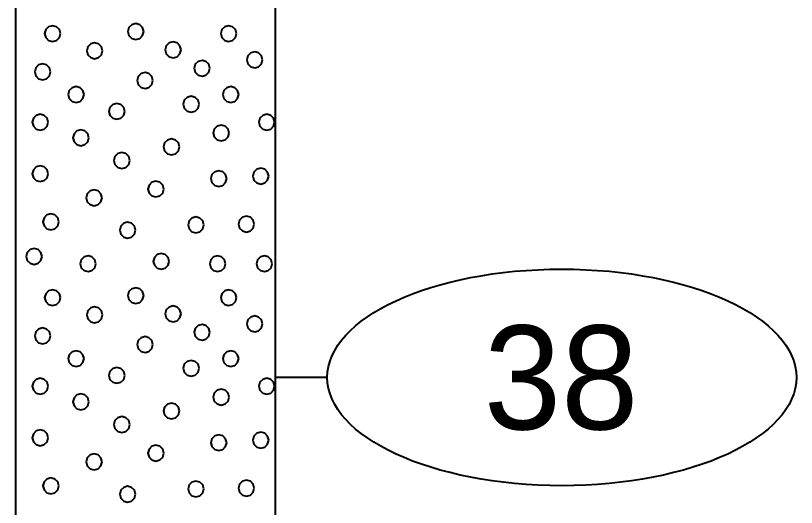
# Model space of a CAD drawing. Extents: x -582 to 653, y -817 to -3.
# Drawn here: x -437.98 to -430.46, y -243.79 to -239.06 of the extents above; entities that cross this region are included whole.
import ezdxf
from ezdxf.enums import TextEntityAlignment as Align

# ---------------------------------------------------------------- set-up
doc = ezdxf.new("R2010")
doc.units = 0
doc.header["$LTSCALE"] = 0.4
doc.layers.add('27', color=7, linetype='Continuous', lineweight=40)

msp = doc.modelspace()

# ---------------------------------------------------------------- linework, layer by layer
at = {"layer": '27'}
for p, q in [((-437.9772, -233.9387), (-437.9772, -244.9387)), ((-435.4772, -244.9387), (-435.4772, -233.9387)), ((-434.9771, -242.5387), (-435.4771, -242.5387))]:
    msp.add_line(p, q, dxfattribs=at)
for points in [[(-437.5453, -239.2314), (-437.5555, -239.1933), (-437.5834, -239.1654), (-437.6215, -239.1552), (-437.6596, -239.1654), (-437.6875, -239.1933), (-437.6977, -239.2314), (-437.6875, -239.2695), (-437.6596, -239.2974), (-437.6215, -239.3076), (-437.5834, -239.2974), (-437.5555, -239.2695)], [(-436.7443, -239.2118), (-436.7545, -239.1737), (-436.7824, -239.1458), (-436.8205, -239.1356), (-436.8586, -239.1458), (-436.8865, -239.1737), (-436.8967, -239.2118), (-436.8865, -239.2499), (-436.8586, -239.2778), (-436.8205, -239.288), (-436.7824, -239.2778), (-436.7545, -239.2499)], [(-435.8506, -239.2314), (-435.8608, -239.1933), (-435.8887, -239.1654), (-435.9268, -239.1552), (-435.9649, -239.1654), (-435.9928, -239.1933), (-436.003, -239.2314), (-435.9928, -239.2695), (-435.9649, -239.2974), (-435.9268, -239.3076), (-435.8887, -239.2974), (-435.8608, -239.2695)], [(-437.1403, -239.3966), (-437.1505, -239.3585), (-437.1784, -239.3306), (-437.2165, -239.3204), (-437.2546, -239.3306), (-437.2825, -239.3585), (-437.2927, -239.3966), (-437.2825, -239.4347), (-437.2546, -239.4626), (-437.2165, -239.4728), (-437.1784, -239.4626), (-437.1505, -239.4347)], [(-436.3852, -239.3876), (-436.3954, -239.3495), (-436.4233, -239.3217), (-436.4614, -239.3114), (-436.4995, -239.3217), (-436.5274, -239.3495), (-436.5376, -239.3876), (-436.5274, -239.4257), (-436.4995, -239.4536), (-436.4614, -239.4638), (-436.4233, -239.4536), (-436.3954, -239.4257)], [(-435.5998, -239.4835), (-435.61, -239.4454), (-435.6379, -239.4175), (-435.676, -239.4073), (-435.7141, -239.4175), (-435.742, -239.4454), (-435.7522, -239.4835), (-435.742, -239.5216), (-435.7141, -239.5495), (-435.676, -239.5597), (-435.6379, -239.5495), (-435.61, -239.5216)], [(-436.107, -239.5649), (-436.1172, -239.5268), (-436.1451, -239.4989), (-436.1832, -239.4887), (-436.2213, -239.4989), (-436.2492, -239.5268), (-436.2594, -239.5649), (-436.2492, -239.603), (-436.2213, -239.6309), (-436.1832, -239.6411), (-436.1451, -239.6309), (-436.1172, -239.603)], [(-437.6414, -239.5992), (-437.6516, -239.5611), (-437.6795, -239.5332), (-437.7176, -239.523), (-437.7557, -239.5332), (-437.7836, -239.5611), (-437.7938, -239.5992), (-437.7836, -239.6373), (-437.7557, -239.6652), (-437.7176, -239.6754), (-437.6795, -239.6652), (-437.6516, -239.6373)], [(-436.6554, -239.6824), (-436.6656, -239.6443), (-436.6935, -239.6164), (-436.7316, -239.6062), (-436.7697, -239.6164), (-436.7975, -239.6443), (-436.8078, -239.6824), (-436.7975, -239.7205), (-436.7697, -239.7484), (-436.7316, -239.7586), (-436.6935, -239.7484), (-436.6656, -239.7205)], [(-437.3185, -239.8179), (-437.3287, -239.7798), (-437.3566, -239.7519), (-437.3947, -239.7417), (-437.4328, -239.7519), (-437.4607, -239.7798), (-437.4709, -239.8179), (-437.4607, -239.856), (-437.4328, -239.8839), (-437.3947, -239.8941), (-437.3566, -239.8839), (-437.3287, -239.856)], [(-435.8299, -239.8179), (-435.8401, -239.7798), (-435.868, -239.7519), (-435.9061, -239.7417), (-435.9442, -239.7519), (-435.9721, -239.7798), (-435.9823, -239.8179), (-435.9721, -239.856), (-435.9442, -239.8839), (-435.9061, -239.8941), (-435.868, -239.8839), (-435.8401, -239.856)], [(-436.2113, -239.9107), (-436.2215, -239.8726), (-436.2494, -239.8447), (-436.2875, -239.8345), (-436.3256, -239.8447), (-436.3534, -239.8726), (-436.3637, -239.9107), (-436.3534, -239.9488), (-436.3256, -239.9767), (-436.2875, -239.9869), (-436.2494, -239.9767), (-436.2215, -239.9488)], [(-436.927, -239.9793), (-436.9372, -239.9412), (-436.9651, -239.9133), (-437.0032, -239.9031), (-437.0413, -239.9133), (-437.0692, -239.9412), (-437.0794, -239.9793), (-437.0692, -240.0174), (-437.0413, -240.0453), (-437.0032, -240.0555), (-436.9651, -240.0453), (-436.9372, -240.0174)], [(-437.6643, -240.0836), (-437.6745, -240.0455), (-437.7024, -240.0176), (-437.7405, -240.0074), (-437.7786, -240.0176), (-437.8065, -240.0455), (-437.8167, -240.0836), (-437.8065, -240.1217), (-437.7786, -240.1496), (-437.7405, -240.1598), (-437.7024, -240.1496), (-437.6745, -240.1217)], [(-435.4841, -240.0836), (-435.4943, -240.0455), (-435.5222, -240.0176), (-435.5603, -240.0074), (-435.5984, -240.0176), (-435.6263, -240.0455), (-435.6365, -240.0836), (-435.6263, -240.1217), (-435.5984, -240.1496), (-435.5603, -240.1598), (-435.5222, -240.1496), (-435.4943, -240.1217)], [(-437.2728, -240.2336), (-437.283, -240.1955), (-437.3109, -240.1676), (-437.349, -240.1574), (-437.3871, -240.1676), (-437.415, -240.1955), (-437.4252, -240.2336), (-437.415, -240.2717), (-437.3871, -240.2996), (-437.349, -240.3098), (-437.3109, -240.2996), (-437.283, -240.2717)], [(-435.9227, -240.1878), (-435.9329, -240.1497), (-435.9608, -240.1218), (-435.9989, -240.1116), (-436.037, -240.1218), (-436.0649, -240.1497), (-436.0751, -240.1878), (-436.0649, -240.2259), (-436.037, -240.2538), (-435.9989, -240.264), (-435.9608, -240.2538), (-435.9329, -240.2259)], [(-436.4007, -240.3213), (-436.4109, -240.2832), (-436.4388, -240.2553), (-436.4769, -240.2451), (-436.515, -240.2553), (-436.5429, -240.2832), (-436.5531, -240.3213), (-436.5429, -240.3594), (-436.515, -240.3873), (-436.4769, -240.3975), (-436.4388, -240.3873), (-436.4109, -240.3594)], [(-436.8787, -240.4522), (-436.8889, -240.4141), (-436.9168, -240.3863), (-436.9549, -240.376), (-436.993, -240.3863), (-437.0209, -240.4141), (-437.0311, -240.4522), (-437.0209, -240.4903), (-436.993, -240.5182), (-436.9549, -240.5284), (-436.9168, -240.5182), (-436.8889, -240.4903)], [(-437.6643, -240.5794), (-437.6745, -240.5413), (-437.7024, -240.5134), (-437.7405, -240.5032), (-437.7786, -240.5134), (-437.8065, -240.5413), (-437.8167, -240.5794), (-437.8065, -240.6175), (-437.7786, -240.6454), (-437.7405, -240.6556), (-437.7024, -240.6454), (-437.6745, -240.6175)], [(-435.9456, -240.6264), (-435.9558, -240.5883), (-435.9837, -240.5604), (-436.0218, -240.5502), (-436.0599, -240.5604), (-436.0877, -240.5883), (-436.098, -240.6264), (-436.0877, -240.6645), (-436.0599, -240.6924), (-436.0218, -240.7026), (-435.9837, -240.6924), (-435.9558, -240.6645)], [(-435.5413, -240.6023), (-435.5515, -240.5642), (-435.5794, -240.5363), (-435.6175, -240.5261), (-435.6556, -240.5363), (-435.6835, -240.5642), (-435.6937, -240.6023), (-435.6835, -240.6404), (-435.6556, -240.6682), (-435.6175, -240.6785), (-435.5794, -240.6682), (-435.5515, -240.6404)], [(-436.5507, -240.7268), (-436.5609, -240.6887), (-436.5888, -240.6608), (-436.6269, -240.6506), (-436.665, -240.6608), (-436.6929, -240.6887), (-436.7031, -240.7268), (-436.6929, -240.7649), (-436.665, -240.7928), (-436.6269, -240.803), (-436.5888, -240.7928), (-436.5609, -240.7649)], [(-437.1456, -240.8107), (-437.1558, -240.7726), (-437.1837, -240.7448), (-437.2218, -240.7345), (-437.2599, -240.7448), (-437.2878, -240.7726), (-437.298, -240.8107), (-437.2878, -240.8488), (-437.2599, -240.8767), (-437.2218, -240.8869), (-437.1837, -240.8767), (-437.1558, -240.8488)], [(-437.5613, -241.0421), (-437.5715, -241.004), (-437.5994, -240.9761), (-437.6375, -240.9659), (-437.6756, -240.9761), (-437.7035, -241.004), (-437.7137, -241.0421), (-437.7035, -241.0802), (-437.6756, -241.1081), (-437.6375, -241.1183), (-437.5994, -241.1081), (-437.5715, -241.0802)], [(-436.1655, -241.0714), (-436.1757, -241.0333), (-436.2036, -241.0054), (-436.2417, -240.9952), (-436.2798, -241.0054), (-436.3077, -241.0333), (-436.3179, -241.0714), (-436.3077, -241.1095), (-436.2798, -241.1373), (-436.2417, -241.1476), (-436.2036, -241.1373), (-436.1757, -241.1095)], [(-435.6799, -241.0637), (-435.6901, -241.0256), (-435.718, -240.9977), (-435.7561, -240.9875), (-435.7942, -240.9977), (-435.8221, -241.0256), (-435.8323, -241.0637), (-435.8221, -241.1018), (-435.7942, -241.1297), (-435.7561, -241.1399), (-435.718, -241.1297), (-435.6901, -241.1018)], [(-436.8227, -241.1222), (-436.8329, -241.0841), (-436.8608, -241.0562), (-436.8989, -241.046), (-436.937, -241.0562), (-436.9649, -241.0841), (-436.9751, -241.1222), (-436.9649, -241.1603), (-436.937, -241.1882), (-436.8989, -241.1984), (-436.8608, -241.1882), (-436.8329, -241.1603)], [(-437.7228, -241.3752), (-437.733, -241.3371), (-437.7609, -241.3092), (-437.799, -241.299), (-437.8371, -241.3092), (-437.865, -241.3371), (-437.8752, -241.3752), (-437.865, -241.4133), (-437.8371, -241.4412), (-437.799, -241.4514), (-437.7609, -241.4412), (-437.733, -241.4133)], [(-437.2041, -241.4451), (-437.2143, -241.407), (-437.2422, -241.3791), (-437.2803, -241.3689), (-437.3184, -241.3791), (-437.3463, -241.407), (-437.3565, -241.4451), (-437.3463, -241.4832), (-437.3184, -241.5111), (-437.2803, -241.5213), (-437.2422, -241.5111), (-437.2143, -241.4832)], [(-436.4998, -241.4222), (-436.51, -241.3841), (-436.5379, -241.3562), (-436.576, -241.346), (-436.6141, -241.3562), (-436.642, -241.3841), (-436.6522, -241.4222), (-436.642, -241.4603), (-436.6141, -241.4882), (-436.576, -241.4984), (-436.5379, -241.4882), (-436.51, -241.4603)], [(-435.957, -241.4451), (-435.9672, -241.407), (-435.9951, -241.3791), (-436.0332, -241.3689), (-436.0713, -241.3791), (-436.0992, -241.407), (-436.1094, -241.4451), (-436.0992, -241.4832), (-436.0713, -241.5111), (-436.0332, -241.5213), (-435.9951, -241.5111), (-435.9672, -241.4832)], [(-435.507, -241.4451), (-435.5172, -241.407), (-435.5451, -241.3791), (-435.5832, -241.3689), (-435.6213, -241.3791), (-435.6492, -241.407), (-435.6594, -241.4451), (-435.6492, -241.4832), (-435.6213, -241.5111), (-435.5832, -241.5213), (-435.5451, -241.5111), (-435.5172, -241.4832)], [(-436.7443, -241.7518), (-436.7545, -241.7137), (-436.7824, -241.6858), (-436.8205, -241.6756), (-436.8586, -241.6858), (-436.8865, -241.7137), (-436.8967, -241.7518), (-436.8865, -241.7899), (-436.8586, -241.8178), (-436.8205, -241.828), (-436.7824, -241.8178), (-436.7545, -241.7899)], [(-437.5453, -241.7714), (-437.5555, -241.7333), (-437.5834, -241.7054), (-437.6215, -241.6952), (-437.6596, -241.7054), (-437.6875, -241.7333), (-437.6977, -241.7714), (-437.6875, -241.8095), (-437.6596, -241.8374), (-437.6215, -241.8476), (-437.5834, -241.8374), (-437.5555, -241.8095)], [(-435.8506, -241.7714), (-435.8608, -241.7333), (-435.8887, -241.7054), (-435.9268, -241.6952), (-435.9649, -241.7054), (-435.9928, -241.7333), (-436.003, -241.7714), (-435.9928, -241.8095), (-435.9649, -241.8374), (-435.9268, -241.8476), (-435.8887, -241.8374), (-435.8608, -241.8095)], [(-437.1403, -241.9366), (-437.1505, -241.8985), (-437.1784, -241.8706), (-437.2165, -241.8604), (-437.2546, -241.8706), (-437.2825, -241.8985), (-437.2927, -241.9366), (-437.2825, -241.9747), (-437.2546, -242.0026), (-437.2165, -242.0128), (-437.1784, -242.0026), (-437.1505, -241.9747)], [(-436.3852, -241.9276), (-436.3954, -241.8895), (-436.4233, -241.8617), (-436.4614, -241.8514), (-436.4995, -241.8617), (-436.5274, -241.8895), (-436.5376, -241.9276), (-436.5274, -241.9657), (-436.4995, -241.9936), (-436.4614, -242.0038), (-436.4233, -241.9936), (-436.3954, -241.9657)], [(-435.5998, -242.0235), (-435.61, -241.9854), (-435.6379, -241.9575), (-435.676, -241.9473), (-435.7141, -241.9575), (-435.742, -241.9854), (-435.7522, -242.0235), (-435.742, -242.0616), (-435.7141, -242.0895), (-435.676, -242.0997), (-435.6379, -242.0895), (-435.61, -242.0616)], [(-436.107, -242.1049), (-436.1172, -242.0668), (-436.1451, -242.0389), (-436.1832, -242.0287), (-436.2213, -242.0389), (-436.2492, -242.0668), (-436.2594, -242.1049), (-436.2492, -242.143), (-436.2213, -242.1709), (-436.1832, -242.1811), (-436.1451, -242.1709), (-436.1172, -242.143)], [(-437.6414, -242.1392), (-437.6516, -242.1011), (-437.6795, -242.0732), (-437.7176, -242.063), (-437.7557, -242.0732), (-437.7836, -242.1011), (-437.7938, -242.1392), (-437.7836, -242.1773), (-437.7557, -242.2052), (-437.7176, -242.2154), (-437.6795, -242.2052), (-437.6516, -242.1773)], [(-436.6554, -242.2224), (-436.6656, -242.1843), (-436.6935, -242.1564), (-436.7316, -242.1462), (-436.7697, -242.1564), (-436.7975, -242.1843), (-436.8078, -242.2224), (-436.7975, -242.2605), (-436.7697, -242.2884), (-436.7316, -242.2986), (-436.6935, -242.2884), (-436.6656, -242.2605)], [(-437.3185, -242.3579), (-437.3287, -242.3198), (-437.3566, -242.2919), (-437.3947, -242.2817), (-437.4328, -242.2919), (-437.4607, -242.3198), (-437.4709, -242.3579), (-437.4607, -242.396), (-437.4328, -242.4239), (-437.3947, -242.4341), (-437.3566, -242.4239), (-437.3287, -242.396)], [(-435.8299, -242.3579), (-435.8401, -242.3198), (-435.868, -242.2919), (-435.9061, -242.2817), (-435.9442, -242.2919), (-435.9721, -242.3198), (-435.9823, -242.3579), (-435.9721, -242.396), (-435.9442, -242.4239), (-435.9061, -242.4341), (-435.868, -242.4239), (-435.8401, -242.396)], [(-436.2113, -242.4507), (-436.2215, -242.4126), (-436.2494, -242.3847), (-436.2875, -242.3745), (-436.3256, -242.3847), (-436.3534, -242.4126), (-436.3637, -242.4507), (-436.3534, -242.4888), (-436.3256, -242.5167), (-436.2875, -242.5269), (-436.2494, -242.5167), (-436.2215, -242.4888)], [(-436.927, -242.5193), (-436.9372, -242.4812), (-436.9651, -242.4533), (-437.0032, -242.4431), (-437.0413, -242.4533), (-437.0692, -242.4812), (-437.0794, -242.5193), (-437.0692, -242.5574), (-437.0413, -242.5853), (-437.0032, -242.5955), (-436.9651, -242.5853), (-436.9372, -242.5574)], [(-437.6643, -242.6236), (-437.6745, -242.5855), (-437.7024, -242.5576), (-437.7405, -242.5474), (-437.7786, -242.5576), (-437.8065, -242.5855), (-437.8167, -242.6236), (-437.8065, -242.6617), (-437.7786, -242.6896), (-437.7405, -242.6998), (-437.7024, -242.6896), (-437.6745, -242.6617)], [(-435.4841, -242.6236), (-435.4943, -242.5855), (-435.5222, -242.5576), (-435.5603, -242.5474), (-435.5984, -242.5576), (-435.6263, -242.5855), (-435.6365, -242.6236), (-435.6263, -242.6617), (-435.5984, -242.6896), (-435.5603, -242.6998), (-435.5222, -242.6896), (-435.4943, -242.6617)], [(-435.9227, -242.7278), (-435.9329, -242.6897), (-435.9608, -242.6618), (-435.9989, -242.6516), (-436.037, -242.6618), (-436.0649, -242.6897), (-436.0751, -242.7278), (-436.0649, -242.7659), (-436.037, -242.7938), (-435.9989, -242.804), (-435.9608, -242.7938), (-435.9329, -242.7659)], [(-437.2728, -242.7736), (-437.283, -242.7355), (-437.3109, -242.7076), (-437.349, -242.6974), (-437.3871, -242.7076), (-437.415, -242.7355), (-437.4252, -242.7736), (-437.415, -242.8117), (-437.3871, -242.8396), (-437.349, -242.8498), (-437.3109, -242.8396), (-437.283, -242.8117)], [(-436.4007, -242.8613), (-436.4109, -242.8232), (-436.4388, -242.7953), (-436.4769, -242.7851), (-436.515, -242.7953), (-436.5429, -242.8232), (-436.5531, -242.8613), (-436.5429, -242.8994), (-436.515, -242.9273), (-436.4769, -242.9375), (-436.4388, -242.9273), (-436.4109, -242.8994)], [(-436.8787, -242.9922), (-436.8889, -242.9541), (-436.9168, -242.9263), (-436.9549, -242.916), (-436.993, -242.9263), (-437.0209, -242.9541), (-437.0311, -242.9922), (-437.0209, -243.0303), (-436.993, -243.0582), (-436.9549, -243.0684), (-436.9168, -243.0582), (-436.8889, -243.0303)], [(-437.6643, -243.1194), (-437.6745, -243.0813), (-437.7024, -243.0534), (-437.7405, -243.0432), (-437.7786, -243.0534), (-437.8065, -243.0813), (-437.8167, -243.1194), (-437.8065, -243.1575), (-437.7786, -243.1854), (-437.7405, -243.1956), (-437.7024, -243.1854), (-437.6745, -243.1575)], [(-435.9456, -243.1664), (-435.9558, -243.1283), (-435.9837, -243.1004), (-436.0218, -243.0902), (-436.0599, -243.1004), (-436.0877, -243.1283), (-436.098, -243.1664), (-436.0877, -243.2045), (-436.0599, -243.2324), (-436.0218, -243.2426), (-435.9837, -243.2324), (-435.9558, -243.2045)], [(-435.5413, -243.1423), (-435.5515, -243.1042), (-435.5794, -243.0763), (-435.6175, -243.0661), (-435.6556, -243.0763), (-435.6835, -243.1042), (-435.6937, -243.1423), (-435.6835, -243.1804), (-435.6556, -243.2082), (-435.6175, -243.2185), (-435.5794, -243.2082), (-435.5515, -243.1804)], [(-436.5507, -243.2668), (-436.5609, -243.2287), (-436.5888, -243.2008), (-436.6269, -243.1906), (-436.665, -243.2008), (-436.6929, -243.2287), (-436.7031, -243.2668), (-436.6929, -243.3049), (-436.665, -243.3328), (-436.6269, -243.343), (-436.5888, -243.3328), (-436.5609, -243.3049)], [(-437.1456, -243.3507), (-437.1558, -243.3126), (-437.1837, -243.2848), (-437.2218, -243.2745), (-437.2599, -243.2848), (-437.2878, -243.3126), (-437.298, -243.3507), (-437.2878, -243.3888), (-437.2599, -243.4167), (-437.2218, -243.4269), (-437.1837, -243.4167), (-437.1558, -243.3888)], [(-437.5613, -243.5821), (-437.5715, -243.544), (-437.5994, -243.5161), (-437.6375, -243.5059), (-437.6756, -243.5161), (-437.7035, -243.544), (-437.7137, -243.5821), (-437.7035, -243.6202), (-437.6756, -243.6481), (-437.6375, -243.6583), (-437.5994, -243.6481), (-437.5715, -243.6202)], [(-436.1655, -243.6114), (-436.1757, -243.5733), (-436.2036, -243.5454), (-436.2417, -243.5352), (-436.2798, -243.5454), (-436.3077, -243.5733), (-436.3179, -243.6114), (-436.3077, -243.6495), (-436.2798, -243.6773), (-436.2417, -243.6876), (-436.2036, -243.6773), (-436.1757, -243.6495)], [(-435.6799, -243.6037), (-435.6901, -243.5656), (-435.718, -243.5377), (-435.7561, -243.5275), (-435.7942, -243.5377), (-435.8221, -243.5656), (-435.8323, -243.6037), (-435.8221, -243.6418), (-435.7942, -243.6697), (-435.7561, -243.6799), (-435.718, -243.6697), (-435.6901, -243.6418)], [(-436.8227, -243.6622), (-436.8329, -243.6241), (-436.8608, -243.5962), (-436.8989, -243.586), (-436.937, -243.5962), (-436.9649, -243.6241), (-436.9751, -243.6622), (-436.9649, -243.7003), (-436.937, -243.7282), (-436.8989, -243.7384), (-436.8608, -243.7282), (-436.8329, -243.7003)]]:
    msp.add_lwpolyline(points, close=True, dxfattribs=at)
msp.add_ellipse((-432.7197, -242.5387), major_axis=(2.2574, 0), ratio=0.461538, dxfattribs=at)

# ---------------------------------------------------------------- texts
msp.add_text('38', height=1, dxfattribs=at).set_placement((-432.727, -243.0386), align=Align.CENTER)

doc.saveas('drawing.dxf')
